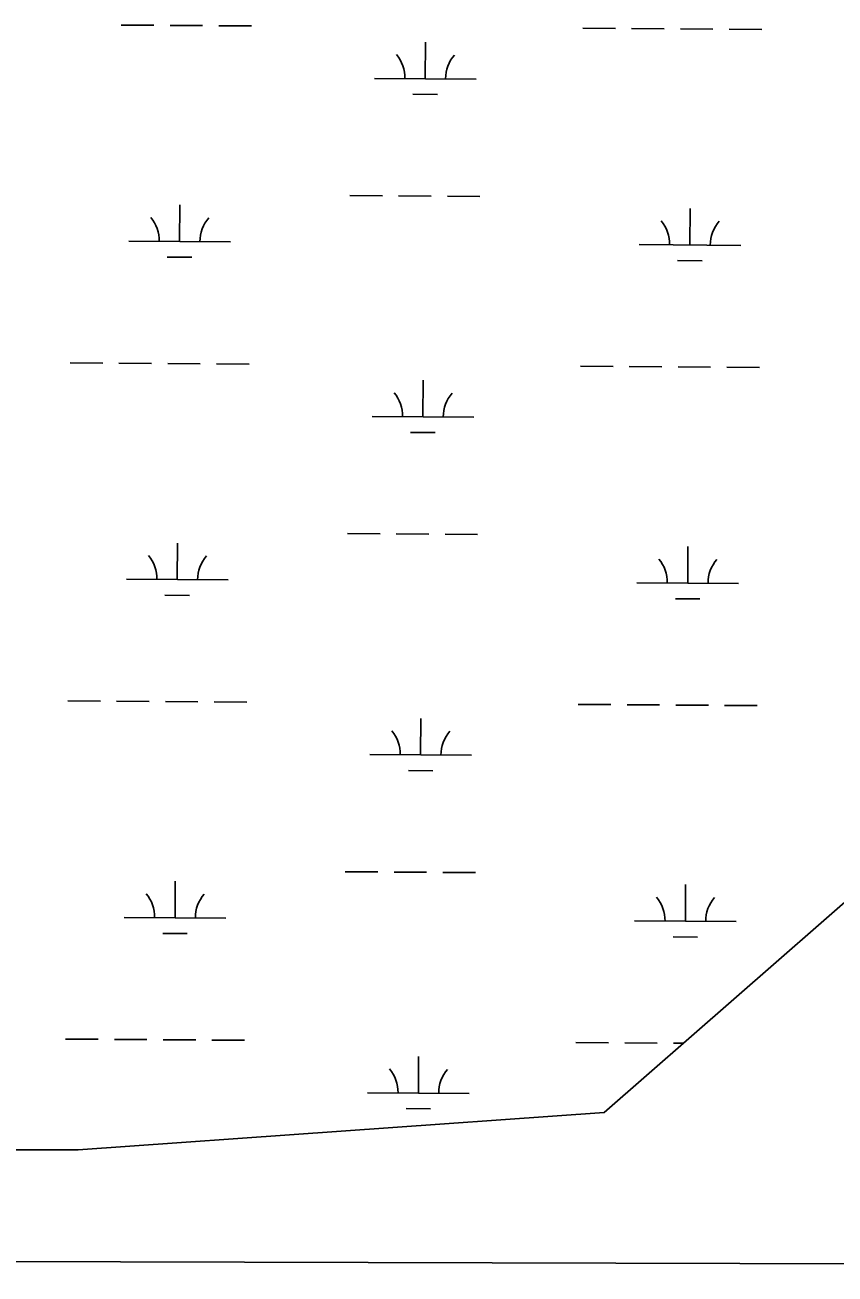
# Model space of a CAD drawing. Extents: x 3172231 to 3210228, y 940198 to 965780.
# Drawn here: x 3202886 to 3203683, y 945652 to 946881 of the extents above; entities that cross this region are included whole.
import ezdxf

# ---------------------------------------------------------------- set-up
doc = ezdxf.new("R2010")
doc.units = 0
for name, color, linetype in [('V-GRID-FRAM', 7, 'Continuous'), ('V-SITE-VEGE', 7, 'Continuous'), ('V-WETL-SWMP', 7, 'Continuous')]:
    doc.layers.add(name, color=color, linetype=linetype)

msp = doc.modelspace()

# ---------------------------------------------------------------- linework, layer by layer
at = {"layer": 'V-GRID-FRAM'}
msp.add_lwpolyline([(3176539.592, 963919.479), (3207827.662, 963842.116), (3207790.623, 945652.442), (3176486.679, 945729.845), (3176539.592, 963919.479)], dxfattribs=at)
at = {"layer": 'V-SITE-VEGE'}
msp.add_line((3201574.855, 945667.811), (3203767.371, 945662.39), dxfattribs=at)
at = {"layer": 'V-WETL-SWMP'}
for p, q in [((3202980.71, 946881.276), (3203012.709, 946881.059)), ((3203028.709, 946880.95), (3203060.708, 946880.732)), ((3203076.708, 946880.623), (3203108.707, 946880.405)), ((3203434.608, 946878.187), (3203466.607, 946877.969)), ((3203482.606, 946877.86), (3203514.606, 946877.642)), ((3203530.605, 946877.533), (3203562.605, 946877.315)), ((3203578.604, 946877.206), (3203610.603, 946876.989)), ((3203279.674, 946828.498), (3203279.919, 946864.497)), ((3203229.675, 946828.839), (3203329.673, 946828.158)), ((3203267.569, 946813.149), (3203291.568, 946812.986)), ((3203205.482, 946713.569), (3203237.481, 946713.351)), ((3203253.481, 946713.242), (3203285.48, 946713.024)), ((3203301.479, 946712.915), (3203333.479, 946712.697)), ((3203038.106, 946668.277), (3203038.351, 946704.276)), ((3203540.002, 946664.86), (3203540.247, 946700.86)), ((3202988.107, 946668.617), (3203088.104, 946667.936)), ((3203490.003, 946665.201), (3203590.001, 946664.52)), ((3203026.001, 946652.928), (3203050, 946652.764)), ((3203527.897, 946649.511), (3203551.897, 946649.348)), ((3202930.447, 946548.936), (3202962.446, 946548.718)), ((3202978.446, 946548.609), (3203010.445, 946548.391)), ((3203026.444, 946548.282), (3203058.444, 946548.065)), ((3203074.443, 946547.956), (3203106.443, 946547.738)), ((3203432.343, 946545.519), (3203464.342, 946545.302)), ((3203480.342, 946545.193), (3203512.341, 946544.975)), ((3203528.341, 946544.866), (3203560.34, 946544.648)), ((3203576.34, 946544.539), (3203608.339, 946544.321)), ((3203277.409, 946495.831), (3203277.654, 946531.83)), ((3203227.41, 946496.171), (3203327.408, 946495.491)), ((3203265.304, 946480.482), (3203289.304, 946480.319)), ((3203203.217, 946380.901), (3203235.216, 946380.683)), ((3203251.216, 946380.575), (3203283.215, 946380.357)), ((3203299.215, 946380.248), (3203331.214, 946380.03)), ((3203035.841, 946335.61), (3203036.086, 946371.609)), ((3203537.737, 946332.193), (3203537.982, 946368.192)), ((3202985.842, 946335.95), (3203085.84, 946335.269)), ((3203487.739, 946332.533), (3203587.736, 946331.853)), ((3203023.736, 946320.261), (3203047.736, 946320.097)), ((3203525.633, 946316.844), (3203549.632, 946316.681)), ((3202928.182, 946216.269), (3202960.181, 946216.051)), ((3202976.181, 946215.942), (3203008.18, 946215.724)), ((3203024.18, 946215.615), (3203056.179, 946215.397)), ((3203072.179, 946215.288), (3203104.178, 946215.071)), ((3203430.079, 946212.852), (3203462.078, 946212.634)), ((3203478.077, 946212.525), (3203510.077, 946212.308)), ((3203526.076, 946212.199), (3203558.076, 946211.981)), ((3203574.075, 946211.872), (3203606.074, 946211.654)), ((3203275.145, 946163.164), (3203275.39, 946199.163)), ((3203225.146, 946163.504), (3203325.144, 946162.823)), ((3203263.04, 946147.815), (3203287.039, 946147.651)), ((3203751.416, 946070.354), (3203455.705, 945811.501)), ((3203200.953, 946048.234), (3203232.952, 946048.016)), ((3203248.952, 946047.907), (3203280.951, 946047.689)), ((3203033.576, 946002.942), (3203033.822, 946038.941)), ((3203296.95, 946047.58), (3203328.95, 946047.363)), ((3203535.473, 945999.526), (3203535.718, 946035.525)), ((3202983.578, 946003.283), (3203083.575, 946002.602)), ((3203485.474, 945999.866), (3203585.472, 945999.185)), ((3203021.472, 945987.593), (3203045.471, 945987.43)), ((3203523.368, 945984.177), (3203547.368, 945984.013)), ((3202925.918, 945883.601), (3202957.917, 945883.383)), ((3202973.917, 945883.275), (3203005.916, 945883.057)), ((3203021.915, 945882.948), (3203053.915, 945882.73)), ((3203069.914, 945882.621), (3203101.914, 945882.403)), ((3203427.814, 945880.185), (3203459.813, 945879.967)), ((3203475.813, 945879.858), (3203507.812, 945879.64)), ((3203523.812, 945879.531), (3203533.348, 945879.466)), ((3203272.88, 945830.496), (3203273.125, 945866.495)), ((3203222.881, 945830.837), (3203322.879, 945830.156)), ((3203260.775, 945815.147), (3203284.775, 945814.984)), ((3203455.705, 945811.501), (3202938.212, 945774.522)), ((3202938.212, 945774.522), (3202605.537, 945774.522))]:
    msp.add_line(p, q, dxfattribs=at)
for centre, start, end in [((3203224.435, 946829.349), 358.838165, 40.381824), ((3203334.919, 946828.597), 138.838162, 180.381821), ((3202982.867, 946669.128), 358.838165, 40.381824), ((3203093.35, 946668.376), 138.838162, 180.381821), ((3203484.763, 946665.711), 358.838165, 40.381824), ((3203595.247, 946664.959), 138.838162, 180.381821), ((3203222.171, 946496.682), 358.838165, 40.381824), ((3203332.654, 946495.93), 138.838162, 180.381821), ((3202980.603, 946336.46), 358.838165, 40.381824), ((3203091.086, 946335.708), 138.838162, 180.381821), ((3203482.499, 946333.044), 358.838165, 40.381824), ((3203592.982, 946332.292), 138.838162, 180.381821), ((3203219.906, 946164.014), 358.838165, 40.381824), ((3203330.39, 946163.262), 138.838162, 180.381821), ((3202978.338, 946003.793), 358.838165, 40.381824), ((3203088.821, 946003.041), 138.838162, 180.381821), ((3203480.234, 946000.377), 358.838165, 40.381824), ((3203590.718, 945999.625), 138.838162, 180.381821), ((3203217.642, 945831.347), 358.838165, 40.381824), ((3203328.125, 945830.595), 138.838162, 180.381821)]:
    msp.add_arc(centre, 35.246, start, end, dxfattribs=at)

doc.saveas('drawing.dxf')
